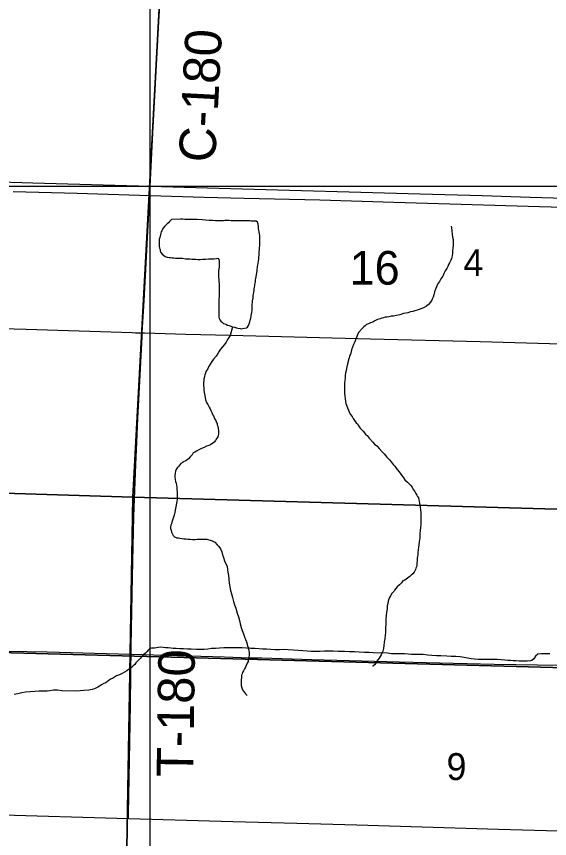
# Model space of a CAD drawing. Extents: x 0 to 68, y 0 to 52.9.
# Drawn here: x 45.735 to 46.61, y 33.667 to 35.018 of the extents above; entities that cross this region are included whole.
import ezdxf

# ---------------------------------------------------------------- set-up
doc = ezdxf.new("R2010")
doc.units = 0
for name, color, linetype in [('Default', 7, 'Continuous'), ('GM_X_County_Road', 7, 'Continuous'), ('GM_X_County_Road_Text', 7, 'Continuous'), ('GM_X_Minor_Lake', 7, 'Continuous'), ('GM_X_Minor_River', 7, 'Continuous'), ('GM_X_State_Route', 7, 'Continuous'), ('GM_X_Township_Road', 7, 'Continuous'), ('GM_X_Township_Road_Text', 7, 'Continuous')]:
    doc.layers.add(name, color=color, linetype=linetype)

msp = doc.modelspace()

# ---------------------------------------------------------------- linework, layer by layer
at = {"layer": 'Default'}
for p, q in [((45.9541, 31.1431), (45.9541, 38.5351)), ((42.2581, 34.7391), (49.6501, 34.7391))]:
    msp.add_line(p, q, dxfattribs=at)
for points in [[(45.6672, 35.3023), (47.008, 35.2636), (46.979, 33.9387), (45.6451, 33.9748)], [(44.9023, 35.2801), (44.9359, 35.2797), (45.9809, 35.2543), (45.9257, 34.2283), (44.8493, 34.2618)], [(45.9809, 35.2543), (45.9997, 35.2541), (47.0392, 35.2259), (47.0084, 34.1977), (45.9257, 34.2283)], [(44.8493, 34.2618), (45.9257, 34.2283), (45.9077, 33.1703), (44.8302, 33.199)], [(45.9257, 34.2283), (47.0084, 34.1977), (46.9804, 33.1394), (45.9077, 33.1703)]]:
    msp.add_lwpolyline(points, close=True, dxfattribs=at)
msp.add_lwpolyline([(45.6264, 32.7683), (45.6451, 33.9748), (46.979, 33.9387), (46.955, 32.7683)], dxfattribs=at)
at = {"layer": 'GM_X_County_Road'}
for points in [[(45.9541, 34.7391), (45.9584, 34.8257), (45.9685, 35.0092), (45.9728, 35.0813), (45.9761, 35.1436), (45.9812, 35.232), (45.9817, 35.2391), (45.9827, 35.2499), (45.9832, 35.255)], [(45.9533, 34.7237), (45.9541, 34.7391)], [(45.9411, 34.498), (45.9441, 34.5505), (45.9479, 34.6226), (45.9501, 34.6652), (45.9533, 34.7237)], [(45.4008, 34.5128), (45.4949, 34.5113), (45.6327, 34.5073), (45.7507, 34.504), (45.9246, 34.4984), (45.9302, 34.4983), (45.9411, 34.498)], [(45.9411, 34.498), (45.945, 34.4979), (46.0124, 34.4956), (46.0859, 34.4942), (46.3156, 34.488), (46.4961, 34.4838), (46.6667, 34.479), (46.8603, 34.473), (46.9916, 34.4694), (47.0145, 34.4688)]]:
    msp.add_lwpolyline(points, dxfattribs=at)
at = {"layer": 'GM_X_Minor_Lake'}
for points in [[(45.9898, 34.6844), (45.9892, 34.6841), (45.9856, 34.6809), (45.984, 34.6789), (45.982, 34.6773), (45.98, 34.6749), (45.978, 34.6733), (45.9748, 34.6693), (45.9731, 34.6657), (45.9723, 34.6637), (45.9715, 34.6617), (45.9699, 34.6548), (45.9691, 34.652), (45.9691, 34.65), (45.9687, 34.6472), (45.9687, 34.644), (45.9691, 34.6404), (45.9695, 34.6372), (45.9703, 34.6348), (45.9707, 34.6324), (45.9715, 34.6299), (45.9739, 34.6271), (45.9759, 34.6255), (45.9787, 34.6235), (45.9819, 34.6223), (45.9851, 34.6219), (45.9875, 34.6215), (45.9895, 34.6211), (45.9927, 34.6211), (45.9959, 34.6206), (45.9995, 34.6206), (46.0031, 34.6206), (46.0072, 34.6206), (46.012, 34.6198), (46.016, 34.6198), (46.0192, 34.6194), (46.0224, 34.619), (46.026, 34.6189), (46.0292, 34.6189), (46.0324, 34.6185), (46.0361, 34.6185), (46.0401, 34.6189), (46.0449, 34.6189), (46.0501, 34.6193), (46.0557, 34.6196), (46.0589, 34.6196), (46.0629, 34.62), (46.0654, 34.6204), (46.067, 34.6184), (46.0674, 34.6156), (46.0674, 34.6132), (46.0673, 34.61), (46.0673, 34.608), (46.0673, 34.6056), (46.0669, 34.6032), (46.0665, 34.6003), (46.0665, 34.5975), (46.0665, 34.5955), (46.0665, 34.5931), (46.0665, 34.5907), (46.0665, 34.5887), (46.0669, 34.5859), (46.0669, 34.5823), (46.0673, 34.5787), (46.0673, 34.5751), (46.0673, 34.5723), (46.0672, 34.5698), (46.0672, 34.5666), (46.0672, 34.5638), (46.0672, 34.561), (46.0672, 34.5574), (46.0668, 34.5538), (46.0668, 34.5502), (46.0668, 34.5466), (46.0668, 34.5438), (46.0668, 34.541), (46.0668, 34.5377), (46.0668, 34.5353), (46.0668, 34.5329), (46.0668, 34.5301), (46.0668, 34.5273), (46.0671, 34.5237), (46.0675, 34.5213), (46.0687, 34.5193), (46.0703, 34.5173), (46.0727, 34.5148), (46.0747, 34.5132), (46.0784, 34.512), (46.0808, 34.5108), (46.084, 34.51), (46.0864, 34.5092), (46.0892, 34.508), (46.0924, 34.5072), (46.096, 34.5063), (46.098, 34.5055), (46.1016, 34.5051), (46.1036, 34.5047), (46.1064, 34.5051), (46.1092, 34.5055), (46.1121, 34.5063)], [(46.1121, 34.5063), (46.1141, 34.5075), (46.1157, 34.5099), (46.1169, 34.5127), (46.1177, 34.5159), (46.1185, 34.5191), (46.1193, 34.5223), (46.1197, 34.5243), (46.1201, 34.5267), (46.1209, 34.5315), (46.1214, 34.5348), (46.1214, 34.5376), (46.1214, 34.5408), (46.1218, 34.5444), (46.1222, 34.5476), (46.1222, 34.5504), (46.1226, 34.5532), (46.123, 34.5552), (46.1234, 34.5588), (46.1246, 34.5677), (46.125, 34.5705), (46.1255, 34.5729), (46.1259, 34.5753), (46.1259, 34.5773), (46.1267, 34.5797), (46.1271, 34.5825), (46.1271, 34.5849), (46.1275, 34.5873), (46.1279, 34.5901), (46.1287, 34.5941), (46.1291, 34.5973), (46.1295, 34.6001), (46.1299, 34.6026), (46.1303, 34.605), (46.1303, 34.607), (46.1308, 34.6094), (46.1312, 34.6122), (46.132, 34.6158), (46.1324, 34.619), (46.1324, 34.6222), (46.1328, 34.6258), (46.1328, 34.629), (46.1332, 34.6314), (46.1336, 34.6342), (46.1336, 34.6375), (46.134, 34.6407), (46.134, 34.6439), (46.1341, 34.6467), (46.1341, 34.6495), (46.1341, 34.6523), (46.1341, 34.6547), (46.1341, 34.6571), (46.1337, 34.6607), (46.1329, 34.6635), (46.1325, 34.6664), (46.1321, 34.6696), (46.1317, 34.6724), (46.1313, 34.6764), (46.1305, 34.6796), (46.1281, 34.6812), (46.1253, 34.6816), (46.1221, 34.6816), (46.1201, 34.6816), (46.1177, 34.6817), (46.1141, 34.6817), (46.1117, 34.6817), (46.1096, 34.6817), (46.1072, 34.6817), (46.1052, 34.6817), (46.1032, 34.6817), (46.1008, 34.6817), (46.0984, 34.6817), (46.096, 34.6817), (46.0932, 34.6821), (46.0904, 34.6821), (46.0872, 34.6822), (46.084, 34.6826), (46.0795, 34.6826), (46.0767, 34.6826), (46.0743, 34.6822), (46.0719, 34.6822), (46.0691, 34.6818), (46.0655, 34.6818), (46.0611, 34.6818), (46.0563, 34.6823), (46.0507, 34.6823), (46.045, 34.6831), (46.0394, 34.6835), (46.0314, 34.6839), (46.0262, 34.6844), (46.0218, 34.6844), (46.0177, 34.684), (46.0141, 34.6844), (46.0109, 34.6844), (46.0077, 34.6848), (46.0041, 34.6848), (45.9898, 34.6844)]]:
    msp.add_lwpolyline(points, dxfattribs=at)
at = {"layer": 'GM_X_Minor_River'}
for points in [[(46.4484, 34.673), (46.4488, 34.6706), (46.4496, 34.6653), (46.45, 34.6601), (46.4507, 34.6553), (46.4515, 34.6513), (46.4515, 34.6469), (46.4515, 34.6421), (46.4511, 34.6372), (46.4507, 34.6328), (46.4503, 34.6288), (46.4499, 34.6244), (46.4487, 34.62), (46.4479, 34.6176), (46.4458, 34.6132), (46.4442, 34.61), (46.4426, 34.6068), (46.441, 34.6036), (46.4386, 34.6), (46.4366, 34.5964), (46.4345, 34.5911), (46.4313, 34.5867), (46.4289, 34.5823), (46.4261, 34.5779), (46.4241, 34.5735), (46.4225, 34.5699), (46.4212, 34.5655), (46.4196, 34.5607), (46.4188, 34.5567), (46.4172, 34.5535), (46.4164, 34.5515), (46.4144, 34.5483), (46.4112, 34.5447), (46.4079, 34.5419), (46.4039, 34.5399), (46.3999, 34.5379), (46.3959, 34.5363), (46.3923, 34.5351), (46.3887, 34.5339), (46.3854, 34.5331), (46.3814, 34.5327), (46.377, 34.5311), (46.3698, 34.5296), (46.3638, 34.5276), (46.3585, 34.5264), (46.3537, 34.5256), (46.3497, 34.5252), (46.3457, 34.5244), (46.3425, 34.524), (46.3401, 34.5236), (46.3373, 34.5228), (46.3344, 34.522), (46.3316, 34.5212), (46.3272, 34.5197), (46.3232, 34.5177), (46.3196, 34.5157), (46.3156, 34.5145), (46.3124, 34.5129), (46.3095, 34.5117), (46.3071, 34.5097), (46.3051, 34.5077), (46.3023, 34.5053), (46.2959, 34.4985), (46.2943, 34.4949), (46.2934, 34.4921), (46.2918, 34.4881), (46.2902, 34.4833), (46.2882, 34.4788), (46.2862, 34.4744), (46.2846, 34.47), (46.2833, 34.4648), (46.2817, 34.4608), (46.2805, 34.4556), (46.2781, 34.4472), (46.2769, 34.442), (46.2757, 34.4363), (46.2748, 34.4323), (46.2744, 34.4279), (46.274, 34.4239), (46.2736, 34.4195), (46.2732, 34.4151), (46.2732, 34.4095), (46.2732, 34.4042), (46.2732, 34.399), (46.2735, 34.3938), (46.2743, 34.3898), (46.2747, 34.3858), (46.2755, 34.3822), (46.2767, 34.379), (46.2779, 34.3749), (46.2795, 34.3709), (46.2811, 34.3677), (46.2831, 34.3641), (46.2855, 34.3605), (46.2875, 34.3572), (46.2895, 34.354), (46.2923, 34.3504), (46.2943, 34.3484), (46.2955, 34.3464), (46.2971, 34.3436), (46.2991, 34.3412)], [(46.0892, 34.508), (46.0855, 34.4935), (46.0835, 34.4903), (46.0811, 34.4871), (46.0787, 34.4827), (46.0759, 34.4787), (46.0727, 34.4751), (46.0694, 34.4711), (46.0674, 34.4679), (46.065, 34.4639), (46.0622, 34.4595), (46.0582, 34.4547), (46.0553, 34.4507), (46.0525, 34.4463), (46.0501, 34.4423), (46.0485, 34.4391), (46.0469, 34.4367), (46.0457, 34.4347), (46.0449, 34.4319), (46.0441, 34.4291), (46.0432, 34.4258), (46.0424, 34.4222), (46.042, 34.4194), (46.0416, 34.4166), (46.0416, 34.4142), (46.0416, 34.4114), (46.042, 34.4078), (46.0424, 34.4038), (46.0428, 34.3998), (46.0436, 34.3949), (46.0452, 34.3881), (46.0468, 34.3837), (46.0488, 34.3805), (46.05, 34.3781), (46.0512, 34.3757), (46.0524, 34.3732), (46.0535, 34.3704), (46.0551, 34.3672), (46.0567, 34.364), (46.0579, 34.3616), (46.0591, 34.3592), (46.0603, 34.356), (46.0619, 34.354), (46.0627, 34.3511), (46.0639, 34.3491), (46.0643, 34.3471), (46.0651, 34.3447), (46.0663, 34.3371), (46.0663, 34.3347), (46.0663, 34.3319), (46.0655, 34.3291), (46.0651, 34.3271), (46.0627, 34.3235), (46.0615, 34.3214), (46.059, 34.3186), (46.057, 34.317), (46.0534, 34.3143), (46.0502, 34.3131), (46.0466, 34.3119), (46.0426, 34.3099), (46.0386, 34.3083), (46.0341, 34.3059), (46.0301, 34.3035), (46.0273, 34.3023), (46.0249, 34.3007), (46.0229, 34.2979), (46.0201, 34.2947), (46.0168, 34.2911), (46.0124, 34.2879), (46.01, 34.2867), (46.008, 34.2855), (46.0044, 34.2835), (46.0028, 34.2815), (46.0008, 34.2787), (45.9983, 34.2763), (45.9967, 34.2735), (45.9955, 34.2707), (45.9951, 34.2675), (45.9947, 34.2639), (45.9947, 34.2607), (45.9951, 34.257), (45.9959, 34.2538), (45.9967, 34.251), (45.9975, 34.2478), (45.9979, 34.2446), (45.9979, 34.2414), (45.9983, 34.2366), (45.9982, 34.2326), (45.9982, 34.2285), (45.9982, 34.2245), (45.9978, 34.2213), (45.9974, 34.2185), (45.9946, 34.2037), (45.9934, 34.1985), (45.9921, 34.1936), (45.9909, 34.1904), (45.9897, 34.1872), (45.9889, 34.1844), (45.9881, 34.182), (45.9877, 34.1792), (45.9877, 34.1768)], [(46.2991, 34.3412), (46.3011, 34.3391), (46.3039, 34.3363), (46.3059, 34.3339), (46.3083, 34.3307), (46.3103, 34.3295), (46.3119, 34.3275), (46.3135, 34.3251), (46.3199, 34.3186), (46.3227, 34.3154), (46.3263, 34.3122), (46.3303, 34.3078), (46.3343, 34.3033), (46.3384, 34.2993), (46.3428, 34.2937), (46.3468, 34.2896), (46.35, 34.286), (46.3532, 34.282), (46.3556, 34.2788), (46.358, 34.276), (46.36, 34.2731), (46.3624, 34.2703), (46.3648, 34.2675), (46.3668, 34.2643), (46.3696, 34.2611), (46.3724, 34.2566), (46.3764, 34.253), (46.3792, 34.2502), (46.382, 34.2474), (46.384, 34.2446), (46.386, 34.241), (46.3884, 34.2373), (46.3904, 34.2341), (46.392, 34.2317), (46.3932, 34.2293), (46.3944, 34.2269), (46.3952, 34.2241), (46.3964, 34.2176), (46.3972, 34.212), (46.3979, 34.2068), (46.3983, 34.2032), (46.3987, 34.1988), (46.3987, 34.1948), (46.3987, 34.1903), (46.3987, 34.1839), (46.3979, 34.1783), (46.3975, 34.1735), (46.397, 34.1679), (46.3966, 34.1611), (46.3958, 34.155), (46.395, 34.1498), (46.3946, 34.1462), (46.3942, 34.1418), (46.3938, 34.1374), (46.3934, 34.1342), (46.393, 34.1306), (46.3925, 34.1278), (46.3925, 34.1254), (46.3921, 34.1181), (46.3917, 34.1157), (46.3913, 34.1137), (46.3905, 34.1117), (46.3897, 34.1093), (46.3885, 34.1069), (46.3873, 34.1049), (46.3853, 34.1025), (46.3828, 34.1001), (46.3804, 34.0977), (46.3768, 34.0949), (46.3724, 34.0921), (46.3692, 34.0905), (46.3668, 34.0877), (46.3635, 34.0841), (46.3599, 34.0809), (46.3555, 34.0753), (46.3539, 34.0733), (46.3507, 34.0697), (46.3487, 34.0661), (46.347, 34.0633), (46.3462, 34.0605), (46.345, 34.0573), (46.3442, 34.0533), (46.3434, 34.0497), (46.343, 34.0448), (46.3422, 34.0392), (46.3418, 34.0336), (46.3413, 34.0272), (46.3409, 34.02), (46.3405, 34.0136), (46.3405, 34.0063), (46.3397, 34.0007), (46.3393, 33.9955), (46.3384, 33.9899), (46.338, 33.9843), (46.3372, 33.9795), (46.336, 33.9754), (46.3344, 33.9718), (46.3332, 33.969), (46.3316, 33.9666), (46.33, 33.9638), (46.3275, 33.9606)], [(45.9877, 34.1768), (45.9885, 34.174), (45.9893, 34.1708), (45.9901, 34.1684), (45.9917, 34.1652), (45.9941, 34.1631), (45.9981, 34.1615), (46.0005, 34.1611), (46.0029, 34.1607), (46.0061, 34.1603), (46.0093, 34.1599), (46.0125, 34.1595), (46.0161, 34.1591), (46.0198, 34.159), (46.0238, 34.1586), (46.0278, 34.1586), (46.0314, 34.159), (46.0346, 34.159), (46.0386, 34.159), (46.0418, 34.1594), (46.0446, 34.1594), (46.047, 34.159), (46.049, 34.1586), (46.0527, 34.1573), (46.0559, 34.1565), (46.0583, 34.1553), (46.0603, 34.1541), (46.0643, 34.1497), (46.0663, 34.1477), (46.0683, 34.1452), (46.0699, 34.142), (46.0715, 34.1384), (46.0731, 34.1336), (46.0747, 34.1288), (46.0763, 34.1236), (46.0803, 34.1143), (46.081, 34.1095), (46.0818, 34.1051), (46.0826, 34.0995), (46.0834, 34.0934), (46.0838, 34.087), (46.085, 34.081), (46.0862, 34.075), (46.0878, 34.0693), (46.089, 34.0633), (46.091, 34.0569), (46.0926, 34.0513), (46.0945, 34.0456), (46.0969, 34.0376), (46.0989, 34.0316), (46.1005, 34.0256), (46.1021, 34.0199), (46.1037, 34.0143), (46.1053, 34.0091), (46.1073, 34.0035), (46.1089, 33.9986), (46.1105, 33.9942), (46.1121, 33.9906), (46.1133, 33.9866), (46.1141, 33.983), (46.1153, 33.9806), (46.1157, 33.9782), (46.1161, 33.9757), (46.1165, 33.9733), (46.1164, 33.9709), (46.1164, 33.9681), (46.116, 33.9657), (46.1156, 33.9633), (46.1152, 33.9609), (46.1148, 33.9585), (46.1136, 33.9553), (46.1116, 33.9517), (46.1108, 33.9489), (46.1092, 33.9461), (46.1076, 33.9429), (46.1059, 33.9401), (46.1051, 33.9381), (46.1043, 33.9356), (46.1039, 33.932), (46.1035, 33.928), (46.1035, 33.9248), (46.1035, 33.9224), (46.1035, 33.9188), (46.1047, 33.9152), (46.1059, 33.9116), (46.1107, 33.9051), (46.1131, 33.9027), (46.1131, 33.9027)], [(46.4243, 33.9674), (46.4168, 33.9679), (46.4093, 33.9684), (46.4023, 33.9695), (46.3952, 33.9695), (46.3887, 33.97), (46.3832, 33.97), (46.3777, 33.9701), (46.3717, 33.9706), (46.3661, 33.9706), (46.3576, 33.9711), (46.3506, 33.9711), (46.3436, 33.9717), (46.3205, 33.9727), (46.3135, 33.9728), (46.3059, 33.9733), (46.2974, 33.9738), (46.2894, 33.9743), (46.2814, 33.9744), (46.2733, 33.9749), (46.2628, 33.9749), (46.2548, 33.975), (46.2478, 33.975), (46.2402, 33.975), (46.2327, 33.9745), (46.2257, 33.9745), (46.2187, 33.9746), (46.2116, 33.9751), (46.2046, 33.9756), (46.1971, 33.9761), (46.1896, 33.9767), (46.1805, 33.9772), (46.1735, 33.9777), (46.1665, 33.9772), (46.1595, 33.9773), (46.1524, 33.9778), (46.1449, 33.9783), (46.1384, 33.9783), (46.1324, 33.9789), (46.1259, 33.9794), (46.1193, 33.9794), (46.1123, 33.9799), (46.1053, 33.9805), (46.0968, 33.9805), (46.0897, 33.9805), (46.0822, 33.9805), (46.0752, 33.9806), (46.0677, 33.9801), (46.0611, 33.9796), (46.0546, 33.9796), (46.0486, 33.9786), (46.0426, 33.9781), (46.036, 33.9782), (46.03, 33.9782), (46.0215, 33.9787), (46.0155, 33.9787), (46.009, 33.9793), (46.0029, 33.9793), (45.9969, 33.9798), (45.9919, 33.9798), (45.9879, 33.9803), (45.9834, 33.9808), (45.9794, 33.9809), (45.9718, 33.9819), (45.9673, 33.9814), (45.9643, 33.9809), (45.9613, 33.9804), (45.9588, 33.9804), (45.9563, 33.9799), (45.9533, 33.9794), (45.9508, 33.9769), (45.9487, 33.9744), (45.9462, 33.9719), (45.9432, 33.9694), (45.9402, 33.9664), (45.9377, 33.9634), (45.9347, 33.9604), (45.9306, 33.9559), (45.9291, 33.9534), (45.9261, 33.9514), (45.9216, 33.9469), (45.9186, 33.9449), (45.9156, 33.9429), (45.912, 33.9409), (45.908, 33.9384), (45.9035, 33.9365), (45.899, 33.9345), (45.8955, 33.9325), (45.8924, 33.9305), (45.8889, 33.929), (45.8864, 33.927), (45.8839, 33.9255), (45.8814, 33.9235), (45.8779, 33.922), (45.8744, 33.92), (45.8708, 33.9175), (45.8683, 33.916), (45.8658, 33.915), (45.8628, 33.9135), (45.8588, 33.9125), (45.8533, 33.911)], [(46.6105, 33.9708), (46.6075, 33.9708), (46.6044, 33.9708), (46.6019, 33.9708), (46.5994, 33.9708), (46.5969, 33.9709), (46.5904, 33.9704), (46.5869, 33.9669), (46.5839, 33.9624), (46.5808, 33.9599), (46.5783, 33.9594), (46.5733, 33.9589), (46.5683, 33.9589), (46.5643, 33.9589), (46.5598, 33.9589), (46.5553, 33.9594), (46.5502, 33.9595), (46.5457, 33.96), (46.5412, 33.96), (46.5362, 33.9605), (46.5302, 33.961), (46.5242, 33.9616), (46.5181, 33.9616), (46.5106, 33.9616), (46.5041, 33.9616), (46.4986, 33.9616), (46.4925, 33.9617), (46.4865, 33.9622), (46.481, 33.9627), (46.475, 33.9637), (46.4695, 33.9647), (46.463, 33.9658), (46.4559, 33.9663), (46.4484, 33.9663), (46.4414, 33.9668), (46.4314, 33.9674), (46.4243, 33.9674)], [(46.3275, 33.9606), (46.3247, 33.9558), (46.3223, 33.953), (46.3195, 33.9506), (46.3195, 33.9502)], [(45.8533, 33.911), (45.8452, 33.9106), (45.8392, 33.9101), (45.8327, 33.9096), (45.8091, 33.9102), (45.8021, 33.9112), (45.7956, 33.9112), (45.7896, 33.9102), (45.785, 33.9097), (45.78, 33.9093), (45.772, 33.9093), (45.7645, 33.9088), (45.7569, 33.9083), (45.7494, 33.9079), (45.7434, 33.9069), (45.7369, 33.9054), (45.7308, 33.9039)]]:
    msp.add_lwpolyline(points, dxfattribs=at)
at = {"layer": 'GM_X_State_Route'}
for points in [[(45.6893, 34.7463), (45.7616, 34.7445), (45.8958, 34.7408), (45.9541, 34.7391), (46.086, 34.7351), (46.3975, 34.7261), (46.4992, 34.7233), (46.5779, 34.7208), (46.673, 34.7181), (46.8304, 34.7135), (46.9517, 34.7099), (47.0217, 34.708), (47.0304, 34.7077), (47.1583, 34.7039), (47.2304, 34.702), (47.3288, 34.699), (47.3944, 34.6969), (47.5744, 34.6911)], [(45.7292, 34.7304), (45.8341, 34.7274), (45.9533, 34.7237), (46.0427, 34.721), (46.1084, 34.7193), (46.2325, 34.7162), (46.3539, 34.7126), (46.5934, 34.7056), (46.6885, 34.7028), (46.7574, 34.7011), (46.928, 34.6959), (47.0213, 34.6932), (47.1215, 34.6902), (47.3315, 34.684), (47.4857, 34.6794), (47.6196, 34.6757), (47.6651, 34.6741), (47.8367, 34.6695), (47.8892, 34.6684), (47.9843, 34.6654), (48.0253, 34.6642)]]:
    msp.add_lwpolyline(points, dxfattribs=at)
at = {"layer": 'GM_X_Township_Road'}
for points in [[(45.9183, 33.7004), (45.9184, 33.7077), (45.9205, 33.8258), (45.9216, 33.8881), (45.9228, 33.9833), (45.9249, 34.098), (45.9271, 34.1965), (45.9306, 34.2817), (45.9322, 34.3178), (45.9339, 34.3571), (45.9374, 34.4292), (45.9407, 34.4915), (45.9411, 34.498)], [(44.9746, 33.9909), (45.1123, 33.9881), (45.1616, 33.9873), (45.2641, 33.9854), (45.3584, 33.9838), (45.4814, 33.9811), (45.5717, 33.9793), (45.7193, 33.9754), (45.7849, 33.9744), (45.9407, 33.9697), (46.076, 33.9657), (46.117, 33.9645), (46.1375, 33.9643), (46.2195, 33.9618), (46.363, 33.9578), (46.5188, 33.954), (46.6254, 33.9522), (46.6747, 33.9512), (46.7853, 33.9476), (46.9124, 33.9436), (46.9698, 33.9415), (46.98, 33.9414)], [(45.3804, 33.7162), (45.6337, 33.7088), (45.7125, 33.7066), (45.8995, 33.7009), (45.9183, 33.7004)], [(45.9183, 33.7004), (46.0898, 33.6956), (46.1948, 33.6926), (46.2932, 33.69), (46.5262, 33.683), (46.664, 33.6792), (46.8117, 33.6754), (46.9824, 33.6711), (46.9948, 33.6707)]]:
    msp.add_lwpolyline(points, dxfattribs=at)

# ---------------------------------------------------------------- texts
at = {"layer": 'Default'}
for s, height, p in [('16', 0.05525, (46.2815, 34.5772)), ('4', 0.0442, (46.4683, 34.5912)), ('9', 0.0442, (46.4406, 33.7636))]:
    msp.add_text(s, height=height, rotation=0, dxfattribs=at).set_placement(p)
at = {"layer": 'GM_X_County_Road_Text'}
msp.add_text('C-180', height=0.06, rotation=86.9706, dxfattribs=at).set_placement((46.0607, 34.7769))
at = {"layer": 'GM_X_Township_Road_Text'}
msp.add_text('T-180', height=0.06, rotation=89.1554, dxfattribs=at).set_placement((46.0246, 33.7682))

doc.saveas('drawing.dxf')
